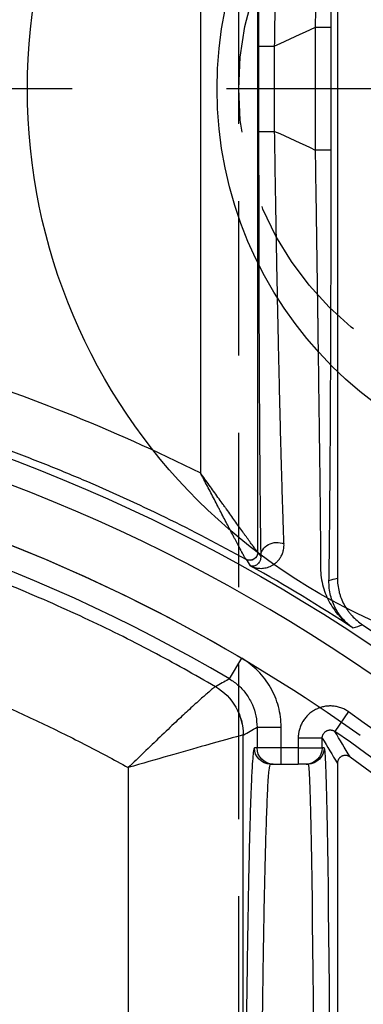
# Model space of a CAD drawing. Extents: x 2651 to 7771, y -1163 to 1075.
# Tile 416 of 490: x 5158.14 to 5163.7, y 672.83 to 688.76. Entities that reach past the tile are written whole.
import ezdxf

# ---------------------------------------------------------------- set-up
doc = ezdxf.new("R2010")
doc.units = 0
doc.header["$LTSCALE"] = 10
doc.linetypes.add('CENTER', pattern=[2, 1.25, -0.25, 0.25, -0.25])
doc.linetypes.add('HIDDEN', pattern=[0.375, 0.25, -0.125])
doc.layers.get('0').update_dxf_attribs({"linetype": 'CONTINUOUS'})
doc.layers.get('Defpoints').update_dxf_attribs({"linetype": 'CONTINUOUS'})
for name, color, linetype in [('1', 7, 'CONTINUOUS'), ('COOL', 150, 'HIDDEN'), ('DIM', 3, 'CONTINUOUS'), ('LAYER_094', 7, 'CONTINUOUS'), ('WARNINGS', 7, 'CONTINUOUS')]:
    doc.layers.add(name, color=color, linetype=linetype)
doc.styles.get("Standard").update_dxf_attribs({"font": 'romans.shx'})
doc.dimstyles.new('MM& INCH5', dxfattribs={"dimtxt": 5, "dimasz": 2.5, "dimexe": 1, "dimexo": 0.5, "dimtad": 0, "dimrnd": 1.38778e-17, "dimzin": 9, "dimdsep": 46, "dimtxsty": 'Standard', "dimblk": 'CLOSED', "dimcen": 0, "dimclrd": 3, "dimclre": 3, "dimclrt": 3, "dimazin": 2, "dimtfac": 0.75, "dimtofl": 0, "dimtmove": 0, "dimatfit": 3, "dimfxl": 0, "dimtolj": 1, "dimarcsym": 0})

# ---------------------------------------------------------------- blocks, each defined once
blk = doc.blocks.new('DFSF')
at = {"layer": '1', "color": 252, "linetype": 'Continuous'}
for p, q in [((1248.7, 573.847), (1248.7, 529.453)), ((1250.561, 529.98), (1250.561, 573.333)), ((1247.811, 529.662), (1247.811, 529.921)), ((1248.088, 529.921), (1248.088, 529.662)), ((1247.393, 529.662), (1247.422, 529.662)), ((1247.422, 529.662), (1247.422, 529.5)), ((1247.811, 529.662), (1247.422, 529.662)), ((1247.811, 529.662), (1248.088, 529.662)), ((1247.811, 529.5), (1247.811, 529.662)), ((1248.088, 529.662), (1248.088, 529.325)), ((1248.088, 529.662), (1248.477, 529.662)), ((1248.477, 529.325), (1248.477, 529.662)), ((1248.477, 529.662), (1248.52, 529.662)), ((1247.811, 529.5), (1247.422, 529.5)), ((1246.998, 529.074), (1247.219, 529.393)), ((1248.477, 529.325), (1248.088, 529.325)), ((1248.923, 528.544), (1248.726, 528.209)), ((1248.464, 526.496), (1248.464, 511.492)), ((1249.394, 512.778), (1249.394, 525.21)), ((1247.278, 519.986), (1247.278, 518.002)), ((1247.278, 519.986), (1247.537, 519.986)), ((1247.537, 518.002), (1247.537, 519.986)), ((1248.193, 519.684), (1248.193, 518.304)), ((1248.452, 519.684), (1248.193, 519.684)), ((1248.452, 518.304), (1248.452, 519.684)), ((1248.452, 518.304), (1248.193, 518.304)), ((1247.278, 518.002), (1247.537, 518.002))]:
    blk.add_line(p, q, dxfattribs=at)
at = {"layer": '1', "color": 7, "linetype": 'Continuous'}
for p, q in [((1247.177, 529.912), (1247.177, 573.144)), ((1247.681, 529.921), (1247.652, 529.921)), ((1247.681, 529.921), (1247.811, 529.921)), ((1248.088, 529.921), (1247.811, 529.921)), ((1248.218, 529.921), (1248.088, 529.921)), ((1248.261, 529.921), (1248.218, 529.921)), ((1247.177, 511.076), (1247.177, 526.911))]:
    blk.add_line(p, q, dxfattribs=at)
at = {"layer": '1', "color": 7, "linetype": 'Continuous', "extrusion": (0, 0, -1)}
for radius, start, end in [(26.62, 305.5251, 346.6816), (28.499, 303.3599, 336.8536)]:
    blk.add_arc((-1262.44, 551.472), radius, start, end, dxfattribs=at)
at = {"layer": '1', "color": 252, "linetype": 'Continuous'}
for radius, start, end in [(26.817, 193.7396, 235.4175), (27.914, 201.8464, 253.2169), (26.615, 239.4794, 263.8121), (28.371, 236.8489, 240.7711)]:
    blk.add_arc((1262.44, 551.472), radius, start, end, dxfattribs=at)
at = {"layer": '1', "color": 252, "linetype": 'Continuous', "extrusion": (0, 0, -1)}
for centre, radius, start, end in [((-1262.44, 551.472), 27.205, 304.5825, 346.2604), ((-1262.44, 551.472), 28.303, 286.7831, 338.1536), ((-1262.44, 551.472), 27.004, 276.1879, 300.5206), ((-1262.44, 551.472), 34.835, 294.1416, 295.3291), ((-1262.44, 486.516), 34.835, 64.6709, 65.8584)]:
    blk.add_arc(centre, radius, start, end, dxfattribs=at)
at = {"layer": '1', "color": 110, "linetype": 'Continuous', "extrusion": (0, 0, -1)}
blk.add_arc((-1262.44, 551.472), 27.004, 276.1879, 305.3704, dxfattribs=at)
at = {"layer": '1', "color": 252, "linetype": 'Continuous', "extrusion": (0, 0, -1)}
for centre, major_axis, ratio, start_param, end_param in [((1247.393, 542.875), (0, 13.213), 0.008727, 3.141593, 4.712389), ((1247.652, 529.662), (0, 0.259), 0.999962, 4.712389, 6.283185), ((1247.681, 529.662), (0, 0.259), 0.999962, 4.712389, 6.283185), ((1248.218, 529.662), (0, 0.259), 0.999914, 0, 1.570796), ((1248.261, 529.662), (0, 0.259), 0.999914, 0, 1.570796), ((1348.8, 551.472), (107.789, 0), 0.600007, 2.794964, 2.801727), ((1249.607, 529.453), (0.452, -0.786), 0.999886, 1.049295, 2.092298), ((1249.607, 529.453), (0, 0.907), 0.99966, 3.669428, 4.712389), ((1226.737, 551.487), (45.764, -0.01), 0.600117, 1.104326, 1.107656), ((1248.593, 526.496), (-0.107, -0.073), 0.99988, 0.597706, 2.674603), ((1248.594, 526.495), (-0.076, -0.105), 0.998393, 0.942086, 3.018091), ((1248.158, 526.565), (0.259, 0.004), 0.884561, 0.01871, 2.055694), ((1348.82, 551.09), (108.524, -0.556), 0.603313, 2.748044, 2.749179), ((1262.458, 551.472), (29.332, 0), 1, 1.869288, 2.032389)]:
    blk.add_ellipse(centre, major_axis=major_axis, ratio=ratio, start_param=start_param, end_param=end_param, dxfattribs=at)
at = {"layer": '1', "color": 7, "linetype": 'Continuous', "extrusion": (0, 0, -1)}
blk.add_ellipse((1247.652, 542.875), major_axis=(0, 12.954), ratio=0.008901, start_param=3.141593, end_param=4.712389, dxfattribs=at)
at = {"layer": '1', "color": 252, "linetype": 'Continuous'}
for points, knots in [([(1248.434, 542.875), (1248.434, 542.603), (1248.434, 542.057), (1248.433, 541.238), (1248.431, 540.421), (1248.429, 539.608), (1248.425, 538.802), (1248.422, 538.009), (1248.417, 537.231), (1248.412, 536.472), (1248.406, 535.736), (1248.399, 535.028), (1248.392, 534.35), (1248.384, 533.701), (1248.374, 533.065), (1248.364, 532.431), (1248.351, 531.806), (1248.337, 531.216), (1248.32, 530.692), (1248.302, 530.273), (1248.283, 529.979), (1248.269, 529.941), (1248.261, 529.921)], [0, 0, 0, 0, 0.040106, 0.080497, 0.121172, 0.162132, 0.203376, 0.244905, 0.286718, 0.328816, 0.371198, 0.413866, 0.456817, 0.500054, 0.544668, 0.594393, 0.649226, 0.709168, 0.774218, 0.844374, 0.919635, 1, 1, 1, 1]), ([(1248.7, 529.453), (1248.714, 529.453), (1248.96, 529.52), (1249.668, 529.72), (1250.117, 529.85), (1250.561, 529.98)], [0, 0, 0, 0, 0.5, 0.5, 1, 1, 1, 1]), ([(1249.15, 528.67), (1249.155, 528.672), (1249.165, 528.676), (1249.209, 528.712), (1249.284, 528.778), (1249.408, 528.887), (1249.584, 529.048), (1249.801, 529.249), (1250.042, 529.477), (1250.302, 529.729), (1250.476, 529.898), (1250.561, 529.98)], [0, 0, 0, 0, 0.084628, 0.168288, 0.249942, 0.371137, 0.500047, 0.615625, 0.750152, 0.878509, 1, 1, 1, 1]), ([(1246.998, 529.074), (1247.018, 529.06), (1247.058, 529.036), (1247.101, 529.018), (1247.134, 529.006), (1247.146, 529.003), (1247.169, 528.997), (1247.18, 528.994), (1247.215, 528.987), (1247.238, 528.984), (1247.273, 528.982), (1247.29, 528.982), (1247.308, 528.982), (1247.32, 528.983), (1247.326, 528.983), (1247.355, 528.985), (1247.402, 528.992), (1247.446, 529.005), (1247.474, 529.015), (1247.48, 529.017), (1247.491, 529.021), (1247.496, 529.024), (1247.512, 529.031), (1247.523, 529.036), (1247.554, 529.052), (1247.574, 529.064), (1247.602, 529.085), (1247.616, 529.095), (1247.63, 529.107), (1247.639, 529.115), (1247.643, 529.119), (1247.665, 529.139), (1247.696, 529.173), (1247.723, 529.212), (1247.739, 529.237), (1247.742, 529.242), (1247.747, 529.252), (1247.75, 529.257), (1247.758, 529.273), (1247.763, 529.284), (1247.777, 529.316), (1247.785, 529.338), (1247.795, 529.372), (1247.799, 529.389), (1247.802, 529.406), (1247.804, 529.418), (1247.805, 529.424), (1247.809, 529.453), (1247.811, 529.476), (1247.811, 529.5)], [0, 0, 0, 0, 0.0625, 0.125, 0.125, 0.15625, 0.15625, 0.1875, 0.1875, 0.25, 0.25, 0.28125, 0.296875, 0.296875, 0.3125, 0.3125, 0.375, 0.4375, 0.4375, 0.453125, 0.453125, 0.46875, 0.46875, 0.5, 0.5, 0.5625, 0.5625, 0.59375, 0.609375, 0.609375, 0.625, 0.625, 0.6875, 0.75, 0.75, 0.765625, 0.765625, 0.78125, 0.78125, 0.8125, 0.8125, 0.875, 0.875, 0.90625, 0.921875, 0.921875, 0.9375, 0.9375, 1, 1, 1, 1]), ([(1248.088, 529.325), (1248.088, 529.212), (1248.103, 529.101), (1248.16, 528.885), (1248.204, 528.779), (1248.315, 528.586), (1248.384, 528.494), (1248.541, 528.336), (1248.628, 528.267), (1248.726, 528.209)], [0, 0, 0, 0, 0.25, 0.25, 0.5, 0.5, 0.75, 0.75, 1, 1, 1, 1]), ([(1248.923, 528.544), (1248.872, 528.578), (1248.768, 528.648), (1248.643, 528.792), (1248.548, 528.958), (1248.488, 529.139), (1248.481, 529.264), (1248.477, 529.325)], [0, 0, 0, 0, 0.195655, 0.397799, 0.602202, 0.804345, 1, 1, 1, 1]), ([(1248.923, 528.544), (1248.93, 528.548), (1248.936, 528.551), (1248.974, 528.572), (1249.007, 528.59), (1249.076, 528.629), (1249.113, 528.649), (1249.15, 528.67)], [0, 0, 0, 0, 0.083973, 0.083973, 0.509964, 0.509964, 1, 1, 1, 1]), ([(1249.15, 528.67), (1249.488, 528.478), (1250.182, 528.085), (1251.284, 527.542), (1252.466, 527.024), (1253.731, 526.543), (1255.08, 526.11), (1256.512, 525.738), (1258.023, 525.429), (1259.064, 525.297), (1259.595, 525.23)], [0, 0, 0, 0, 0.105146, 0.215965, 0.332456, 0.454619, 0.582455, 0.715964, 0.855145, 1, 1, 1, 1]), ([(1247.313, 526.952), (1247.312, 526.912), (1247.311, 526.849), (1247.31, 526.783), (1247.309, 526.738), (1247.309, 526.715), (1247.307, 526.598), (1247.306, 526.499), (1247.304, 526.291), (1247.302, 526.182), (1247.3, 525.953), (1247.298, 525.715), (1247.296, 525.457), (1247.295, 525.29), (1247.294, 525.24), (1247.294, 525.189), (1247.294, 525.154), (1247.293, 525.137), (1247.293, 525.051), (1247.292, 524.981), (1247.291, 524.769), (1247.29, 524.625), (1247.288, 524.331), (1247.287, 524.032), (1247.285, 523.565), (1247.283, 523.243), (1247.283, 522.998), (1247.282, 522.894), (1247.282, 522.79), (1247.282, 522.748), (1247.282, 522.727), (1247.282, 522.664), (1247.281, 522.454), (1247.28, 522.074), (1247.279, 521.56), (1247.278, 521.041), (1247.278, 520.517), (1247.278, 520.163), (1247.278, 519.986)], [0, 0, 0, 0, 0.03125, 0.046875, 0.046875, 0.0625, 0.0625, 0.125, 0.125, 0.1875, 0.1875, 0.25, 0.3125, 0.3125, 0.328125, 0.335937, 0.335937, 0.34375, 0.34375, 0.375, 0.375, 0.4375, 0.4375, 0.5, 0.5625, 0.625, 0.625, 0.65625, 0.664062, 0.664062, 0.671875, 0.671875, 0.6875, 0.75, 0.8125, 0.875, 0.9375, 1, 1, 1, 1]), ([(1248.452, 519.684), (1248.452, 519.858), (1248.452, 520.033), (1248.451, 520.294), (1248.451, 520.403), (1248.451, 520.511), (1248.451, 520.555), (1248.451, 520.576), (1248.451, 520.641), (1248.451, 520.858), (1248.45, 521.243), (1248.449, 521.749), (1248.448, 522.245), (1248.447, 522.57), (1248.446, 522.812), (1248.446, 522.932), (1248.445, 523.052), (1248.445, 523.111), (1248.445, 523.131), (1248.445, 523.17), (1248.444, 523.348), (1248.443, 523.675), (1248.44, 524.119), (1248.438, 524.402), (1248.437, 524.679), (1248.436, 524.815), (1248.434, 524.979), (1248.434, 525.012), (1248.434, 525.077), (1248.433, 525.11), (1248.433, 525.206), (1248.432, 525.268), (1248.431, 525.453), (1248.428, 525.689), (1248.426, 525.906), (1248.424, 526.112), (1248.422, 526.21), (1248.42, 526.396), (1248.418, 526.483), (1248.417, 526.565)], [0, 0, 0, 0, 0.0625, 0.0625, 0.09375, 0.101562, 0.101562, 0.109375, 0.109375, 0.125, 0.1875, 0.25, 0.3125, 0.375, 0.375, 0.40625, 0.421875, 0.421875, 0.429688, 0.429688, 0.4375, 0.5, 0.5625, 0.625, 0.625, 0.6875, 0.6875, 0.703125, 0.703125, 0.71875, 0.71875, 0.75, 0.75, 0.8125, 0.875, 0.875, 0.9375, 0.9375, 1, 1, 1, 1]), ([(1248.417, 511.423), (1248.418, 511.464), (1248.419, 511.527), (1248.42, 511.595), (1248.42, 511.629), (1248.42, 511.64), (1248.421, 511.663), (1248.422, 511.768), (1248.424, 511.879), (1248.426, 512.087), (1248.428, 512.305), (1248.432, 512.659), (1248.434, 512.914), (1248.435, 513.079), (1248.435, 513.129), (1248.436, 513.18), (1248.436, 513.214), (1248.436, 513.231), (1248.437, 513.316), (1248.437, 513.385), (1248.439, 513.593), (1248.439, 513.736), (1248.441, 514.025), (1248.443, 514.321), (1248.445, 514.78), (1248.446, 515.097), (1248.447, 515.339), (1248.447, 515.441), (1248.447, 515.543), (1248.448, 515.585), (1248.448, 515.605), (1248.448, 515.667), (1248.448, 515.874), (1248.449, 516.249), (1248.45, 516.754), (1248.451, 517.265), (1248.451, 517.781), (1248.452, 518.129), (1248.452, 518.304)], [0, 0, 0, 0, 0.03125, 0.046875, 0.046875, 0.054688, 0.054688, 0.0625, 0.125, 0.125, 0.1875, 0.25, 0.3125, 0.3125, 0.328125, 0.335938, 0.335938, 0.34375, 0.34375, 0.375, 0.375, 0.4375, 0.4375, 0.5, 0.5625, 0.625, 0.625, 0.65625, 0.664062, 0.664062, 0.671875, 0.671875, 0.6875, 0.75, 0.8125, 0.875, 0.9375, 1, 1, 1, 1]), ([(1247.278, 518.002), (1247.278, 517.825), (1247.278, 517.471), (1247.278, 517.118), (1247.278, 516.92), (1247.278, 516.898), (1247.278, 516.854), (1247.278, 516.788), (1247.279, 516.635), (1247.279, 516.505), (1247.279, 516.246), (1247.28, 515.903), (1247.281, 515.399), (1247.282, 515.069), (1247.283, 514.742), (1247.284, 514.58), (1247.285, 514.4), (1247.285, 514.381), (1247.285, 514.341), (1247.285, 514.281), (1247.286, 514.143), (1247.287, 514.027), (1247.288, 513.796), (1247.289, 513.496), (1247.291, 513.209), (1247.293, 512.928), (1247.294, 512.792), (1247.295, 512.592), (1247.296, 512.526), (1247.297, 512.429), (1247.297, 512.397), (1247.297, 512.333), (1247.299, 512.176), (1247.301, 511.908), (1247.304, 511.691), (1247.306, 511.484), (1247.308, 511.386), (1247.31, 511.202), (1247.311, 511.116), (1247.313, 511.035)], [0, 0, 0, 0, 0.0625, 0.125, 0.125, 0.132812, 0.132812, 0.140625, 0.15625, 0.1875, 0.1875, 0.25, 0.3125, 0.375, 0.375, 0.4375, 0.4375, 0.445312, 0.445312, 0.453125, 0.46875, 0.5, 0.5, 0.5625, 0.625, 0.625, 0.6875, 0.6875, 0.71875, 0.71875, 0.734375, 0.734375, 0.75, 0.8125, 0.875, 0.875, 0.9375, 0.9375, 1, 1, 1, 1])]:
    blk.add_open_spline(points, degree=3, knots=knots, dxfattribs=at)
for points, weights in [([(1248.52, 529.662), (1248.622, 529.662), (1248.693, 535.135), (1248.693, 542.875)], [1, 0.804737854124, 0.804737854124, 1]), ([(1259.838, 527.033), (1256.569, 527.388), (1253.435, 528.384), (1250.561, 529.98)], [1, 0.986804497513, 0.986804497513, 1])]:
    blk.add_rational_spline(points, weights, degree=3, dxfattribs=at)
at = {"layer": '1', "color": 7, "linetype": 'Continuous'}
for points, knots in [([(1246.972, 529.807), (1246.977, 529.803), (1246.987, 529.797), (1246.997, 529.792), (1247.005, 529.789), (1247.009, 529.788), (1247.014, 529.787), (1247.023, 529.784), (1247.032, 529.783), (1247.04, 529.783), (1247.044, 529.782), (1247.049, 529.782), (1247.054, 529.783), (1247.061, 529.783), (1247.073, 529.785), (1247.084, 529.788), (1247.092, 529.79), (1247.096, 529.792), (1247.101, 529.794), (1247.109, 529.798), (1247.117, 529.803), (1247.123, 529.807), (1247.127, 529.81), (1247.131, 529.813), (1247.134, 529.816), (1247.14, 529.821), (1247.148, 529.83), (1247.154, 529.839), (1247.159, 529.846), (1247.161, 529.85), (1247.163, 529.855), (1247.167, 529.863), (1247.17, 529.871), (1247.172, 529.879), (1247.173, 529.883), (1247.174, 529.888), (1247.175, 529.893), (1247.176, 529.9), (1247.177, 529.906), (1247.177, 529.912)], [0, 0, 0, 0, 0.0625, 0.125, 0.125, 0.15625, 0.15625, 0.1875, 0.25, 0.25, 0.28125, 0.28125, 0.3125, 0.3125, 0.375, 0.4375, 0.4375, 0.46875, 0.46875, 0.5, 0.5625, 0.5625, 0.59375, 0.59375, 0.625, 0.625, 0.6875, 0.75, 0.75, 0.78125, 0.78125, 0.8125, 0.875, 0.875, 0.90625, 0.90625, 0.9375, 0.9375, 1, 1, 1, 1]), ([(1247.422, 529.5), (1247.422, 529.494), (1247.422, 529.488), (1247.42, 529.48), (1247.42, 529.476), (1247.419, 529.471), (1247.417, 529.462), (1247.414, 529.454), (1247.411, 529.447), (1247.408, 529.443), (1247.406, 529.438), (1247.404, 529.434), (1247.4, 529.428), (1247.393, 529.418), (1247.385, 529.41), (1247.38, 529.404), (1247.376, 529.401), (1247.372, 529.398), (1247.365, 529.393), (1247.358, 529.388), (1247.351, 529.384), (1247.347, 529.382), (1247.342, 529.38), (1247.338, 529.379), (1247.331, 529.376), (1247.32, 529.373), (1247.308, 529.371), (1247.296, 529.37), (1247.29, 529.37), (1247.279, 529.371), (1247.273, 529.372), (1247.261, 529.374), (1247.256, 529.376), (1247.245, 529.38), (1247.234, 529.384), (1247.224, 529.39), (1247.219, 529.393)], [0, 0, 0, 0, 0.0625, 0.0625, 0.09375, 0.09375, 0.125, 0.1875, 0.1875, 0.21875, 0.21875, 0.25, 0.25, 0.3125, 0.375, 0.375, 0.40625, 0.40625, 0.4375, 0.5, 0.5, 0.53125, 0.53125, 0.5625, 0.5625, 0.625, 0.6875, 0.6875, 0.75, 0.75, 0.8125, 0.8125, 0.875, 0.875, 0.9375, 1, 1, 1, 1]), ([(1246.924, 527.72), (1246.927, 527.717), (1246.931, 527.714), (1246.935, 527.712), (1246.939, 527.709), (1246.95, 527.701), (1246.974, 527.683), (1246.994, 527.666), (1247.034, 527.631), (1247.059, 527.607), (1247.088, 527.574), (1247.094, 527.567), (1247.106, 527.554), (1247.122, 527.533), (1247.138, 527.512), (1247.169, 527.468), (1247.207, 527.406), (1247.238, 527.339), (1247.265, 527.269), (1247.277, 527.232), (1247.295, 527.157), (1247.303, 527.118), (1247.312, 527.037), (1247.314, 526.995), (1247.313, 526.952)], [0, 0, 0, 0, 0.007813, 0.007813, 0.015625, 0.03125, 0.0625, 0.125, 0.125, 0.25, 0.25, 0.28125, 0.28125, 0.3125, 0.375, 0.375, 0.5, 0.625, 0.625, 0.75, 0.75, 0.875, 0.875, 1, 1, 1, 1]), ([(1247.449, 526.749), (1247.449, 526.803), (1247.445, 526.855), (1247.43, 526.956), (1247.42, 527.005), (1247.394, 527.099), (1247.378, 527.145), (1247.341, 527.233), (1247.32, 527.276), (1247.274, 527.358), (1247.248, 527.397), (1247.207, 527.453), (1247.186, 527.48), (1247.163, 527.506), (1247.148, 527.524), (1247.14, 527.532), (1247.101, 527.574), (1247.068, 527.606), (1247.016, 527.651), (1246.99, 527.672), (1246.958, 527.696), (1246.941, 527.707), (1246.934, 527.713), (1246.925, 527.719)], [0, 0, 0, 0, 0.125, 0.125, 0.25, 0.25, 0.375, 0.375, 0.5, 0.5, 0.625, 0.625, 0.6875, 0.71875, 0.71875, 0.75, 0.75, 0.875, 0.875, 0.9375, 0.96875, 0.984375, 1, 1, 1, 1]), ([(1247.177, 526.911), (1247.177, 526.949), (1247.172, 527.024), (1247.158, 527.097), (1247.145, 527.151), (1247.139, 527.169), (1247.131, 527.196), (1247.128, 527.205), (1247.122, 527.222), (1247.105, 527.267), (1247.07, 527.343), (1247.031, 527.406), (1247.004, 527.444), (1246.998, 527.452), (1246.987, 527.466), (1246.981, 527.474), (1246.963, 527.496), (1246.951, 527.51), (1246.913, 527.551), (1246.86, 527.603), (1246.8, 527.648), (1246.768, 527.669)], [0, 0, 0, 0, 0.125, 0.25, 0.25, 0.3125, 0.3125, 0.34375, 0.34375, 0.375, 0.5, 0.625, 0.625, 0.65625, 0.65625, 0.6875, 0.6875, 0.75, 0.75, 0.875, 1, 1, 1, 1]), ([(1247.537, 519.986), (1247.534, 520.158), (1247.529, 520.5), (1247.521, 521.007), (1247.514, 521.51), (1247.506, 522.007), (1247.502, 522.335), (1247.499, 522.539), (1247.498, 522.579), (1247.497, 522.64), (1247.497, 522.661), (1247.496, 522.701), (1247.495, 522.802), (1247.494, 522.902), (1247.49, 523.14), (1247.486, 523.453), (1247.48, 523.905), (1247.476, 524.196), (1247.472, 524.482), (1247.47, 524.622), (1247.468, 524.827), (1247.467, 524.895), (1247.465, 524.996), (1247.465, 525.029), (1247.464, 525.095), (1247.462, 525.259), (1247.459, 525.542), (1247.456, 525.774), (1247.454, 525.997), (1247.453, 526.104), (1247.452, 526.307), (1247.451, 526.403), (1247.45, 526.517), (1247.45, 526.54), (1247.45, 526.584), (1247.449, 526.649), (1247.449, 526.71), (1247.449, 526.749)], [0, 0, 0, 0, 0.0625, 0.125, 0.1875, 0.25, 0.3125, 0.3125, 0.328125, 0.328125, 0.335937, 0.335937, 0.34375, 0.375, 0.375, 0.4375, 0.5, 0.5625, 0.5625, 0.625, 0.625, 0.65625, 0.65625, 0.671875, 0.671875, 0.6875, 0.75, 0.8125, 0.8125, 0.875, 0.875, 0.9375, 0.9375, 0.953125, 0.953125, 0.96875, 1, 1, 1, 1]), ([(1248.586, 526.713), (1248.565, 526.723), (1248.544, 526.732), (1248.525, 526.738), (1248.499, 526.745), (1248.486, 526.748), (1248.46, 526.752), (1248.446, 526.754), (1248.405, 526.756), (1248.378, 526.754), (1248.322, 526.744), (1248.294, 526.736), (1248.253, 526.718), (1248.226, 526.705), (1248.2, 526.687), (1248.174, 526.667), (1248.162, 526.656), (1248.138, 526.632), (1248.127, 526.619), (1248.11, 526.597), (1248.105, 526.589), (1248.095, 526.573), (1248.09, 526.565), (1248.076, 526.539), (1248.068, 526.521), (1248.054, 526.481), (1248.049, 526.459), (1248.043, 526.424), (1248.042, 526.412), (1248.04, 526.387), (1248.04, 526.374), (1248.041, 526.36)], [0, 0, 0, 0, 0.0625, 0.125, 0.125, 0.1875, 0.1875, 0.25, 0.25, 0.375, 0.375, 0.5, 0.5, 0.5625, 0.625, 0.625, 0.6875, 0.6875, 0.75, 0.75, 0.78125, 0.78125, 0.8125, 0.8125, 0.875, 0.875, 0.9375, 0.9375, 0.96875, 0.96875, 1, 1, 1, 1]), ([(1248.417, 526.565), (1248.417, 526.57), (1248.417, 526.58), (1248.418, 526.589), (1248.42, 526.602), (1248.421, 526.61), (1248.426, 526.625), (1248.428, 526.632), (1248.434, 526.645), (1248.437, 526.651), (1248.448, 526.667), (1248.455, 526.676), (1248.472, 526.692), (1248.48, 526.698), (1248.497, 526.708), (1248.506, 526.712), (1248.523, 526.718), (1248.531, 526.72), (1248.544, 526.721), (1248.548, 526.721), (1248.556, 526.72), (1248.56, 526.72), (1248.568, 526.719), (1248.572, 526.718), (1248.577, 526.716), (1248.581, 526.715), (1248.586, 526.713)], [0, 0, 0, 0, 0.03125, 0.0625, 0.0625, 0.125, 0.125, 0.1875, 0.1875, 0.25, 0.25, 0.375, 0.375, 0.5, 0.5, 0.625, 0.625, 0.75, 0.75, 0.8125, 0.8125, 0.875, 0.875, 0.9375, 0.9375, 1, 1, 1, 1]), ([(1254.075, 524.303), (1253.605, 524.448), (1253.139, 524.605), (1252.561, 524.816), (1252.446, 524.859), (1252.216, 524.947), (1251.872, 525.08), (1251.531, 525.22), (1250.853, 525.508), (1249.959, 525.916), (1249.088, 526.37), (1248.657, 526.609)], [0, 0, 0, 0, 0.25, 0.25, 0.3125, 0.3125, 0.375, 0.5, 0.5, 0.75, 1, 1, 1, 1]), ([(1248.657, 526.608), (1248.66, 526.605), (1248.663, 526.601), (1248.665, 526.597), (1248.67, 526.59), (1248.672, 526.586), (1248.675, 526.581), (1248.677, 526.577), (1248.683, 526.568), (1248.691, 526.552), (1248.706, 526.525), (1248.718, 526.504), (1248.725, 526.491), (1248.727, 526.487), (1248.73, 526.481), (1248.734, 526.473), (1248.745, 526.452), (1248.755, 526.433), (1248.776, 526.394), (1248.79, 526.367), (1248.813, 526.324), (1248.821, 526.309), (1248.832, 526.287), (1248.836, 526.279), (1248.844, 526.264), (1248.864, 526.226), (1248.885, 526.186), (1248.918, 526.122), (1248.935, 526.09), (1248.969, 526.024), (1248.987, 525.99), (1249.022, 525.922), (1249.04, 525.888), (1249.067, 525.835), (1249.077, 525.818), (1249.095, 525.783), (1249.122, 525.73), (1249.168, 525.641), (1249.224, 525.535), (1249.281, 525.427), (1249.318, 525.355), (1249.347, 525.3), (1249.356, 525.282), (1249.375, 525.246), (1249.385, 525.228), (1249.394, 525.21)], [0, 0, 0, 0, 0.03125, 0.0625, 0.0625, 0.078125, 0.078125, 0.09375, 0.09375, 0.125, 0.15625, 0.1875, 0.1875, 0.195313, 0.195313, 0.203125, 0.21875, 0.25, 0.25, 0.3125, 0.3125, 0.34375, 0.34375, 0.359375, 0.359375, 0.375, 0.4375, 0.4375, 0.5, 0.5, 0.5625, 0.5625, 0.625, 0.625, 0.65625, 0.65625, 0.6875, 0.75, 0.8125, 0.875, 0.9375, 0.9375, 0.96875, 0.96875, 1, 1, 1, 1]), ([(1248.465, 526.495), (1248.469, 526.492), (1248.472, 526.488), (1248.475, 526.485), (1248.48, 526.478), (1248.483, 526.475), (1248.486, 526.47), (1248.489, 526.466), (1248.496, 526.457), (1248.507, 526.443), (1248.526, 526.418), (1248.54, 526.399), (1248.549, 526.386), (1248.552, 526.383), (1248.555, 526.378), (1248.561, 526.37), (1248.575, 526.351), (1248.587, 526.334), (1248.613, 526.298), (1248.631, 526.273), (1248.66, 526.233), (1248.67, 526.219), (1248.684, 526.199), (1248.689, 526.192), (1248.699, 526.178), (1248.725, 526.143), (1248.751, 526.106), (1248.793, 526.048), (1248.814, 526.018), (1248.858, 525.957), (1248.88, 525.926), (1248.924, 525.864), (1248.947, 525.832), (1248.981, 525.784), (1248.993, 525.768), (1249.016, 525.735), (1249.051, 525.687), (1249.109, 525.606), (1249.18, 525.508), (1249.227, 525.442), (1249.275, 525.376), (1249.298, 525.343), (1249.346, 525.276), (1249.37, 525.243), (1249.394, 525.21)], [0, 0, 0, 0, 0.03125, 0.0625, 0.0625, 0.078125, 0.078125, 0.09375, 0.09375, 0.125, 0.15625, 0.1875, 0.1875, 0.195313, 0.195313, 0.203125, 0.21875, 0.25, 0.25, 0.3125, 0.3125, 0.34375, 0.34375, 0.359375, 0.359375, 0.375, 0.4375, 0.4375, 0.5, 0.5, 0.5625, 0.5625, 0.625, 0.625, 0.65625, 0.65625, 0.6875, 0.75, 0.8125, 0.875, 0.875, 0.9375, 0.9375, 1, 1, 1, 1]), ([(1248.041, 526.36), (1248.044, 526.28), (1248.047, 526.195), (1248.053, 526.014), (1248.056, 525.918), (1248.063, 525.717), (1248.069, 525.506), (1248.076, 525.276), (1248.081, 525.096), (1248.083, 525.035), (1248.085, 524.942), (1248.086, 524.91), (1248.088, 524.847), (1248.092, 524.688), (1248.097, 524.523), (1248.103, 524.255), (1248.11, 523.979), (1248.12, 523.549), (1248.127, 523.25), (1248.131, 523.078), (1248.131, 523.059), (1248.132, 523.021), (1248.132, 523.002), (1248.134, 522.944), (1248.136, 522.828), (1248.139, 522.712), (1248.143, 522.478), (1248.15, 522.163), (1248.159, 521.682), (1248.168, 521.193), (1248.174, 520.862), (1248.177, 520.653), (1248.178, 520.611), (1248.179, 520.548), (1248.179, 520.527), (1248.18, 520.485), (1248.182, 520.38), (1248.184, 520.232), (1248.186, 520.106), (1248.187, 520.021), (1248.188, 519.979), (1248.19, 519.853), (1248.191, 519.768), (1248.193, 519.684)], [0, 0, 0, 0, 0.0625, 0.0625, 0.125, 0.125, 0.1875, 0.25, 0.25, 0.28125, 0.28125, 0.296875, 0.296875, 0.3125, 0.375, 0.375, 0.4375, 0.5, 0.5625, 0.5625, 0.570312, 0.570312, 0.578125, 0.578125, 0.59375, 0.625, 0.625, 0.6875, 0.75, 0.8125, 0.875, 0.875, 0.890625, 0.890625, 0.898438, 0.898438, 0.90625, 0.9375, 0.953125, 0.953125, 0.96875, 0.96875, 1, 1, 1, 1]), ([(1248.193, 518.304), (1248.19, 518.135), (1248.185, 517.798), (1248.177, 517.299), (1248.168, 516.804), (1248.159, 516.315), (1248.153, 515.993), (1248.149, 515.792), (1248.148, 515.752), (1248.147, 515.692), (1248.147, 515.672), (1248.146, 515.632), (1248.144, 515.533), (1248.142, 515.434), (1248.137, 515.2), (1248.131, 514.893), (1248.121, 514.447), (1248.114, 514.161), (1248.107, 513.879), (1248.104, 513.741), (1248.098, 513.538), (1248.097, 513.471), (1248.094, 513.372), (1248.093, 513.339), (1248.091, 513.274), (1248.087, 513.112), (1248.079, 512.833), (1248.073, 512.603), (1248.066, 512.382), (1248.063, 512.276), (1248.056, 512.073), (1248.053, 511.977), (1248.05, 511.874), (1248.049, 511.862), (1248.048, 511.84), (1248.048, 511.829), (1248.047, 511.795), (1248.044, 511.73), (1248.042, 511.668), (1248.041, 511.628)], [0, 0, 0, 0, 0.0625, 0.125, 0.1875, 0.25, 0.3125, 0.3125, 0.328125, 0.328125, 0.335938, 0.335938, 0.34375, 0.375, 0.375, 0.4375, 0.5, 0.5625, 0.5625, 0.625, 0.625, 0.65625, 0.65625, 0.671875, 0.671875, 0.6875, 0.75, 0.8125, 0.8125, 0.875, 0.875, 0.9375, 0.9375, 0.945312, 0.945312, 0.953125, 0.953125, 0.96875, 1, 1, 1, 1]), ([(1247.449, 511.238), (1247.449, 511.317), (1247.45, 511.401), (1247.451, 511.581), (1247.451, 511.677), (1247.453, 511.878), (1247.455, 512.09), (1247.458, 512.323), (1247.459, 512.474), (1247.46, 512.52), (1247.46, 512.567), (1247.461, 512.598), (1247.461, 512.614), (1247.462, 512.693), (1247.463, 512.757), (1247.465, 512.951), (1247.467, 513.084), (1247.47, 513.357), (1247.474, 513.636), (1247.477, 513.927), (1247.48, 514.151), (1247.482, 514.264), (1247.484, 514.398), (1247.485, 514.455), (1247.485, 514.494), (1247.485, 514.513), (1247.488, 514.688), (1247.49, 514.845), (1247.495, 515.161), (1247.499, 515.481), (1247.506, 515.969), (1247.511, 516.301), (1247.515, 516.552), (1247.517, 516.678), (1247.519, 516.805), (1247.52, 516.89), (1247.521, 516.933), (1247.524, 517.145), (1247.526, 517.316), (1247.53, 517.53), (1247.53, 517.573), (1247.531, 517.659), (1247.533, 517.788), (1247.535, 517.916), (1247.537, 518.002)], [0, 0, 0, 0, 0.0625, 0.0625, 0.125, 0.125, 0.1875, 0.25, 0.25, 0.265625, 0.273437, 0.273437, 0.28125, 0.28125, 0.3125, 0.3125, 0.375, 0.375, 0.4375, 0.5, 0.5, 0.53125, 0.546875, 0.554688, 0.554688, 0.5625, 0.5625, 0.625, 0.625, 0.6875, 0.75, 0.8125, 0.8125, 0.84375, 0.859375, 0.859375, 0.875, 0.875, 0.9375, 0.9375, 0.953125, 0.953125, 0.96875, 1, 1, 1, 1])]:
    blk.add_open_spline(points, degree=3, knots=knots, dxfattribs=at)
at = {"layer": '1', "color": 252, "linetype": 'Continuous'}
for points in [[(1246.972, 529.807), (1247.054, 529.667), (1247.137, 529.53), (1247.219, 529.393)], [(1248.7, 529.453), (1248.626, 529.41), (1248.551, 529.368), (1248.477, 529.325)], [(1246.925, 527.719), (1246.873, 527.702), (1246.821, 527.685), (1246.768, 527.669)], [(1248.656, 526.609), (1248.633, 526.644), (1248.61, 526.678), (1248.586, 526.713)]]:
    blk.add_open_spline(points, degree=3, dxfattribs=at)
at = {"layer": '1', "color": 7, "linetype": 'Continuous'}
for points in [[(1248.7, 529.453), (1248.7, 529.453), (1248.7, 529.453), (1248.7, 529.453)], [(1249.15, 528.67), (1249.15, 528.67), (1249.15, 528.67), (1249.15, 528.67)], [(1248.657, 526.609), (1248.657, 526.609), (1248.656, 526.609), (1248.656, 526.609)], [(1248.464, 526.496), (1248.464, 526.496), (1248.464, 526.496), (1248.465, 526.495)]]:
    blk.add_open_spline(points, degree=3, dxfattribs=at)
blk = doc.blocks.new('*D47')
at = {"layer": 'Defpoints', "color": 0}
for p in [(5075.684, 924.642), (5075.684, 850.322), (5205.684, 387.642)]:
    blk.add_point(p, dxfattribs=at)
at = {"layer": 'DIM', "color": 3, "lineweight": -2}
blk.add_line((5075.684, 850.822), (5075.684, 924.642), dxfattribs=at)
at = {"layer": 'DIM', "color": 3, "insert": (5075.684, 947.648), "char_height": 5, "attachment_point": 5, "rotation": 90}
blk.add_mtext('\\A1;130 [5.118]', dxfattribs=at)
blk = doc.blocks.new('_Closed')
at = {"color": 0, "linetype": 'ByBlock', "lineweight": -2}
for p, q in [((-1, 0.1667), (0, 0)), ((-1, 0.1667), (-1, -0.1667)), ((0, 0), (-1, -0.1667)), ((0, 0), (-1, 0))]:
    blk.add_line(p, q, dxfattribs=at)
blk = doc.blocks.new('*D48')
at = {"layer": 'Defpoints', "color": 0}
for p in [(5008.684, 924.642), (5008.684, 886.162), (5205.684, 387.642)]:
    blk.add_point(p, dxfattribs=at)
at = {"layer": 'DIM', "color": 3, "lineweight": -2}
blk.add_line((5008.684, 886.662), (5008.684, 924.642), dxfattribs=at)
at = {"layer": 'DIM', "color": 3, "insert": (5008.684, 947.648), "char_height": 5, "attachment_point": 5, "rotation": 90}
blk.add_mtext('\\A1;197 [7.756]', dxfattribs=at)
blk = doc.blocks.new('*D49')
at = {"layer": 'Defpoints', "color": 0}
for p in [(4965.684, 924.642), (4965.684, 912.642), (5205.684, 387.642)]:
    blk.add_point(p, dxfattribs=at)
at = {"layer": 'DIM', "color": 3, "lineweight": -2}
blk.add_line((4965.684, 913.142), (4965.684, 924.642), dxfattribs=at)
at = {"layer": 'DIM', "color": 3, "insert": (4965.684, 948.005), "char_height": 5, "attachment_point": 5, "rotation": 90}
blk.add_mtext('\\A1;240 [9.449]', dxfattribs=at)
blk = doc.blocks.new('*D50')
at = {"layer": 'Defpoints', "color": 0}
for p in [(4930.684, 924.642), (4930.684, 910.642), (5205.684, 387.642)]:
    blk.add_point(p, dxfattribs=at)
at = {"layer": 'DIM', "color": 3, "lineweight": -2}
blk.add_line((4930.684, 911.142), (4930.684, 924.642), dxfattribs=at)
at = {"layer": 'DIM', "color": 3, "insert": (4930.684, 950.386), "char_height": 5, "attachment_point": 5, "rotation": 90}
blk.add_mtext('\\A1;275 [10.827]', dxfattribs=at)
blk = doc.blocks.new('*D77')
at = {"layer": 'Defpoints', "color": 0}
for p in [(5085.684, 924.642), (5085.684, 787.642), (5205.684, 387.642)]:
    blk.add_point(p, dxfattribs=at)
at = {"layer": 'DIM', "color": 3, "lineweight": -2}
blk.add_line((5085.684, 788.142), (5085.684, 924.642), dxfattribs=at)
at = {"layer": 'DIM', "color": 3, "insert": (5085.684, 947.648), "char_height": 5, "attachment_point": 5, "rotation": 90}
blk.add_mtext('\\A1;120 [4.724]', dxfattribs=at)
blk = doc.blocks.new('*D104')
at = {"layer": 'Defpoints', "color": 0}
for p in [(4911.365, 797.642), (4996.156, 797.642), (5205.684, 387.642)]:
    blk.add_point(p, dxfattribs=at)
at = {"layer": 'DIM', "color": 3, "lineweight": -2}
blk.add_line((4995.656, 797.642), (4911.365, 797.642), dxfattribs=at)
at = {"layer": 'DIM', "color": 3, "insert": (4885.621, 797.642), "char_height": 5, "attachment_point": 5}
blk.add_mtext('\\A1;410 [16.142]', dxfattribs=at)
blk = doc.blocks.new('*D85')
at = {"layer": 'Defpoints', "color": 0}
for p in [(4911.365, 827.642), (5053.004, 827.642), (5205.684, 387.642)]:
    blk.add_point(p, dxfattribs=at)
at = {"layer": 'DIM', "color": 3, "lineweight": -2}
blk.add_line((5052.504, 827.642), (4911.365, 827.642), dxfattribs=at)
at = {"layer": 'DIM', "color": 3, "insert": (4885.621, 827.642), "char_height": 5, "attachment_point": 5}
blk.add_mtext('\\A1;440 [17.323]', dxfattribs=at)
blk = doc.blocks.new('*D86')
at = {"layer": 'Defpoints', "color": 0}
for p in [(4911.365, 762.642), (4930.684, 762.642), (5205.684, 387.642)]:
    blk.add_point(p, dxfattribs=at)
at = {"layer": 'DIM', "color": 3, "lineweight": -2}
blk.add_line((4930.184, 762.642), (4911.365, 762.642), dxfattribs=at)
at = {"layer": 'DIM', "color": 3, "insert": (4885.621, 762.642), "char_height": 5, "attachment_point": 5}
blk.add_mtext('\\A1;375 [14.764]', dxfattribs=at)
blk = doc.blocks.new('*D87')
at = {"layer": 'Defpoints', "color": 0}
for p in [(4911.365, 719.642), (4930.684, 719.642), (5205.684, 387.642)]:
    blk.add_point(p, dxfattribs=at)
at = {"layer": 'DIM', "color": 3, "lineweight": -2}
blk.add_line((4930.184, 719.642), (4911.365, 719.642), dxfattribs=at)
at = {"layer": 'DIM', "color": 3, "insert": (4885.621, 719.642), "char_height": 5, "attachment_point": 5}
blk.add_mtext('\\A1;332 [13.071]', dxfattribs=at)
blk = doc.blocks.new('*D105')
at = {"layer": 'Defpoints', "color": 0}
for p in [(4911.365, 859.642), (4982.164, 859.642), (5205.684, 387.642)]:
    blk.add_point(p, dxfattribs=at)
at = {"layer": 'DIM', "color": 3, "lineweight": -2}
blk.add_line((4981.664, 859.642), (4911.365, 859.642), dxfattribs=at)
at = {"layer": 'DIM', "color": 3, "insert": (4885.621, 859.642), "char_height": 5, "attachment_point": 5}
blk.add_mtext('\\A1;472 [18.583]', dxfattribs=at)
blk = doc.blocks.new('*D252')
at = {"layer": 'Defpoints', "color": 0}
for p in [(4911.365, 687.642), (4958.184, 687.642), (5205.684, 387.642)]:
    blk.add_point(p, dxfattribs=at)
at = {"layer": 'DIM', "color": 3, "lineweight": -2}
blk.add_line((4957.684, 687.642), (4911.365, 687.642), dxfattribs=at)
at = {"layer": 'DIM', "color": 3, "insert": (4885.621, 687.642), "char_height": 5, "attachment_point": 5}
blk.add_mtext('\\A1;300 [11.811]', dxfattribs=at)
blk = doc.blocks.new('*D299')
at = {"layer": 'Defpoints', "color": 0}
for p in [(5095.684, 924.642), (5095.684, 912.642), (5205.684, 387.642)]:
    blk.add_point(p, dxfattribs=at)
at = {"layer": 'DIM', "color": 3, "lineweight": -2}
blk.add_line((5095.684, 913.142), (5095.684, 924.642), dxfattribs=at)
at = {"layer": 'DIM', "color": 3, "insert": (5095.684, 947.648), "char_height": 5, "attachment_point": 5, "rotation": 90}
blk.add_mtext('\\A1;110 [4.331]', dxfattribs=at)

msp = doc.modelspace()

# ---------------------------------------------------------------- linework, layer by layer
at = {"layer": 'COOL'}
msp.add_lwpolyline([(5161.684, 649.575), (5161.684, 723.642), (5164.684, 725.374), (5167.684, 723.642), (5167.684, 649.575)], dxfattribs=at)
at = {"layer": 'COOL', "linetype": 'Continuous'}
for radius in [9.42, 6.35]:
    msp.add_circle((5167.684, 687.642), radius, dxfattribs=at)
at = {"layer": 'LAYER_094', "color": 6, "linetype": 'HIDDEN'}
msp.add_circle((5166.684, 687.642), 5, dxfattribs=at)
at = {"layer": 'WARNINGS', "color": 1, "linetype": 'CENTER'}
msp.add_line((5178.988, 687.642), (5156.38, 687.642), dxfattribs=at)

# ---------------------------------------------------------------- block references
at = {"layer": 'DIM', "rotation": 180}
msp.add_blockref('DFSF', (6410.458, 1206.636), dxfattribs=at)

# ---------------------------------------------------------------- dimensions: what is measured, and where the dimension line sits
at = {"layer": 'DIM'}
for feature_location, offset, dtype, picture, middle in [((4930.684, 910.642), (0, 14), 1, '*D50', (4930.684, 950.386)), ((4965.684, 912.642), (0, 12), 1, '*D49', (4965.684, 948.005)), ((5008.684, 886.162), (0, 38.48), 1, '*D48', (5008.684, 947.648)), ((5075.684, 850.322), (0, 74.32), 1, '*D47', (5075.684, 947.648)), ((5085.684, 787.642), (0, 137), 1, '*D77', (5085.684, 947.648)), ((5095.684, 912.642), (0, 12), 1, '*D299', (5095.684, 947.648)), ((4982.164, 859.642), (-70.799, 0), 0, '*D105', (4885.621, 859.642)), ((5053.004, 827.642), (-141.639, 0), 0, '*D85', (4885.621, 827.642)), ((4996.156, 797.642), (-84.791, 0), 0, '*D104', (4885.621, 797.642)), ((4930.684, 762.642), (-19.319, 0), 0, '*D86', (4885.621, 762.642)), ((4930.684, 719.642), (-19.319, 0), 0, '*D87', (4885.621, 719.642)), ((4958.184, 687.642), (-46.819, 0), 0, '*D252', (4885.621, 687.642))]:
    dim = msp.add_ordinate_dim(feature_location=feature_location, offset=offset, dtype=dtype, origin=(5205.684, 387.642), dimstyle='MM& INCH5', dxfattribs=at)
    dim.commit()
    dim.dimension.update_dxf_attribs({"geometry": picture, "text_midpoint": middle})

doc.saveas('drawing.dxf')
